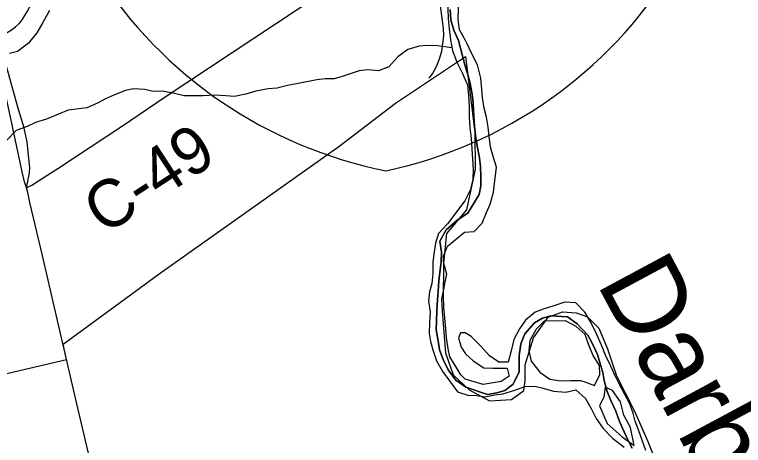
# Model space of a CAD drawing. Extents: x 114604 to 551442, y 316898 to 567001.
# Drawn here: x 133172 to 137786, y 389456 to 392183 of the extents above; entities that cross this region are included whole.
import ezdxf

# ---------------------------------------------------------------- set-up
doc = ezdxf.new("R2010")
doc.units = 0
for name, color, linetype in [('_CIVIL_CONSTRUCTION', 7, 'Continuous'), ('DV_X_County_Line', 7, 'Continuous'), ('GE_P_Alignment', 7, 'Continuous'), ('GE_P_Alignment_1000_Cardinal_Points', 7, 'Continuous'), ('GE_P_Alignment_100_Stations', 7, 'Continuous'), ('GE_P_Alignment_500_Bearings', 7, 'Continuous'), ('GE_P_Alignment_500_Distances', 7, 'Continuous'), ('PM_P_Cells', 7, 'Continuous'), ('PM_P_CL_Double_Solid', 7, 'Continuous'), ('RD_P_GR_Rt', 7, 'Continuous'), ('RS_Raster1', 7, 'Continuous')]:
    doc.layers.add(name, color=color, linetype=linetype)

msp = doc.modelspace()

# ---------------------------------------------------------------- linework, layer by layer
at = {"layer": '_CIVIL_CONSTRUCTION'}
for points in [[(133075.6, 392053.6), (133100.8, 392060.3), (133124.7, 392069), (133151.8, 392085.2), (133177.2, 392104.3), (133200.4, 392126.2), (133215.6, 392143.8), (133237.9, 392177.2), (133253.4, 392205), (133311.9, 392318.4), (133372.8, 392431.4), (133405.9, 392486.9), (133424, 392514), (133464, 392565.3), (133485.7, 392589.7), (133568, 392672), (133640.9, 392725.4), (133707.1, 392761.2), (133980.9, 392879.9), (134298.7, 393033.3), (134327.7, 393054)], [(133248, 391086.8), (133235, 391123.3), (133219.6, 391187), (133131.2, 391603.8), (133029.5, 392045.6), (132926.3, 392496.9), (132904.6, 392591.9), (132799.8, 393050)], [(133248, 391086.8), (133267.2, 391181.3), (133268.6, 391214.6), (133259.2, 391311.8), (133251, 391376.6), (133230.2, 391472.1), (133192.7, 391597), (133123.7, 391848.6), (133075.6, 392053.6)], [(133346.7, 390665.9), (133269.2, 390993.4), (133256.2, 391057.5), (133248, 391086.8)], [(134887.3, 381784.2), (134852.9, 382241.4), (134820.8, 382652.6), (134798.8, 382912.9), (134763.2, 383389.4), (134692.7, 384181.5), (134651.8, 384669.4), (134617.3, 385059.6), (134600.7, 385222), (134586.5, 385318.8), (134574.8, 385383), (134561, 385446.8), (134479.7, 385796.4), (134372.8, 386239.1), (134260.4, 386720.5), (134190.2, 387007), (134152.8, 387166.4), (134044.7, 387642.6), (133856.7, 388486.2), (133566.8, 389719.1), (133404.8, 390420.3), (133346.7, 390665.9)]]:
    msp.add_lwpolyline(points, dxfattribs=at)
at = {"layer": 'DV_X_County_Line'}
for points in [[(136041.1, 392860.9), (135975.7, 392735.8), (135945.2, 392673.9), (135932.8, 392613.9), (135922.2, 392543.8), (135913.7, 392483.8), (135909.2, 392419.7), (135910.8, 392359.6), (135912.2, 392283.4), (135913.7, 392223.3), (135917.1, 392155.2), (135922.7, 392093), (135932.1, 392022.8), (135943.6, 391954.6), (135971, 391882.3), (136006.4, 391809.9), (136035.9, 391745.6), (136038.9, 391737.7)], [(136037.4, 391998), (136026.1, 392018.1), (135988.6, 392086.5), (135979.1, 392150.7), (135981.7, 392220.8), (135974.2, 392287), (135958.7, 392351.2), (135951.2, 392415.4), (135961.6, 392467.4), (136018.5, 392586.7)], [(136019.1, 390804.8), (136081.1, 390810.7), (136131.2, 390862.7), (136159.3, 390930.7), (136183.4, 390982.8), (136203.6, 391058.8), (136211.7, 391130.9), (136221.9, 391217), (136204, 391279), (136184.1, 391343.1), (136176.3, 391413.2), (136170.4, 391469.3), (136158.5, 391533.4), (136144.6, 391589.4), (136134.7, 391657.5), (136130.8, 391711.6), (136123, 391779.7), (136103.1, 391863.8), (136067.3, 391933.9), (136037.4, 391998)], [(136038.9, 391737.7), (136044.8, 391669.7), (136048.6, 391601.6), (136050.5, 391535.5), (136054.4, 391465.4), (136062.3, 391399.3), (136070, 391267.2), (136075.9, 391203.1), (136073.7, 391141.1), (136057.6, 391075), (136021.5, 391003)], [(136021.5, 391003), (135912.9, 390858.9), (135856.5, 390797.2), (135836, 390735.2), (135827.5, 390681.2), (135819, 390615.2), (135820.5, 390545), (135814, 390480.9), (135799.6, 390427), (135793.1, 390368.9), (135802.6, 390300.7), (135798.1, 390236.6), (135795.5, 390164.5), (135805.1, 390114.4), (135818.7, 390060.2), (135842.1, 389991.9), (135883.6, 389921.4), (135925.1, 389865), (135976.6, 389794.5), (136048.4, 389771.9), (136083.1, 389773.6)], [(136025.3, 389875.8), (135997.4, 389902.6), (135965.8, 389954.9), (135928.3, 390017.3), (135916.7, 390067.5), (135905.3, 390139.7), (135901.7, 390193.8), (135896.3, 390264), (135888.8, 390328.1), (135887.3, 390400.3), (135887.8, 390464.4), (135890.2, 390516.5), (135888.8, 390582.6), (135887.3, 390652.7), (135911.8, 390716.6), (136019.1, 390804.8)], [(137168.3, 389423.8), (137146.4, 389483.9), (137120.6, 389554.1), (137100.7, 389610.1), (137086.8, 389660.2), (137064.9, 389724.3), (137035, 389778.4), (136999.2, 389846.5), (136971.3, 389900.6), (136945.4, 389956.7), (136913.5, 390026.8), (136887.6, 390090.9), (136855.8, 390163), (136821.9, 390231.2), (136782.1, 390299.3), (136724.2, 390357.4), (136656.2, 390363.5), (136586.2, 390339.6), (136518.1, 390317.6), (136468.1, 390299.7), (136406, 390247.7), (136367.9, 390193.7), (136331.8, 390125.7), (136315.6, 390053.6), (136297.5, 389983.5), (136237.5, 389983.6), (136177.6, 390023.8), (136123.7, 390083.9), (136061.8, 390146)], [(136524, 390241.5), (136473.9, 390191.5), (136433.7, 390119.5), (136427.6, 390055.5), (136441.5, 389989.4), (136497.3, 389919.2), (136561.2, 389875.1), (136629.2, 389865), (136691.2, 389866.9), (136755.2, 389866.8)], [(136755.2, 389866.8), (136781.2, 389858.8), (136843.2, 389834.7), (136877.3, 389904.7), (136875.4, 389960.8), (136835.5, 390024.9), (136807.7, 390091), (136783.8, 390157.1), (136725.9, 390209.2), (136660, 390245.4), (136524, 390241.5)], [(136061.8, 390146), (136023.5, 390168.8), (135995.5, 390169.1), (135981.3, 390137.1), (135998.8, 390076.9), (136025.6, 390036)], [(136025.6, 390036), (136075.5, 389991.8), (136143.4, 389947.7), (136199.4, 389945.6), (136289.4, 389945.5), (136303.3, 389893.4), (136251.2, 389859.5), (136137.2, 389841.6), (136025.3, 389875.8)], [(136083.1, 389773.6), (136149.1, 389763.5), (136213.1, 389775.4), (136263.1, 389783.4), (136339.1, 389805.3), (136401.2, 389829.3), (136465.2, 389831.2), (136517.1, 389819.1), (136583.1, 389799), (136661.1, 389792.9), (136725.1, 389806.8), (136785, 389752.7), (136822.9, 389684.6), (136852.7, 389626.5), (136898.6, 389562.3), (136956.5, 389502.2), (137030.4, 389444)], [(136911.1, 389824.6), (136903, 389762.6), (136874.9, 389706.5), (136922.7, 389594.4), (137018.5, 389510.1), (137094.4, 389456), (137070.6, 389570.1)], [(137070.6, 389570.1), (137028.8, 389648.3), (137006.9, 389732.4), (136957.1, 389802.5), (136911.1, 389824.6)]]:
    msp.add_lwpolyline(points, dxfattribs=at)
at = {"layer": 'GE_P_Alignment'}
for centre, start, end in [((136066.3, 393954.4), 166.2182, 258.8746), ((134941.2, 393946.3), 281.9486, 14.605)]:
    msp.add_arc(centre, 2812.7, start, end, dxfattribs=at)
at = {"layer": 'GE_P_Alignment_1000_Cardinal_Points'}
msp.add_lwpolyline([(135797, 391780.1), (135816.7, 391808.2), (135842, 391854), (135861.6, 391901.9), (135875.7, 391950.6), (135890.2, 392048), (135887.2, 392096.7), (135851.3, 392364.4), (135833.9, 392456.9), (135798.6, 392596.3), (135785.4, 392755.8), (135777.2, 392791.7), (135768.3, 392810.8), (135753, 392829), (135708.1, 392866.3)], dxfattribs=at)
at = {"layer": 'GE_P_Alignment_100_Stations'}
msp.add_lwpolyline([(132895.6, 389858.1), (133501.6, 389999.6), (133479, 390097.5), (134088.1, 390541.9), (134675, 390957.5), (135225.1, 391347.1), (135582.8, 391621.7), (136027.3, 391917.1), (136085.5, 391436.1), (136087.2, 391203.4), (136033, 390947.4), (135905.1, 390797.6), (135886.2, 390609.1), (135906.9, 390542.9), (135873.7, 390381.4), (135879.6, 390305.4), (135900.2, 390041.9), (135948.4, 389901.7), (136049.6, 389807.2), (136178.7, 389738.7), (136318.4, 389745.8), (136395.4, 389802.6), (136404, 389865.1), (136403.2, 389965.7), (136456.3, 390135.9), (136549.7, 390267.1), (136641, 390300.9), (136727.5, 390295.5), (136798.5, 390269.9), (136869.4, 390197), (136924.6, 390067.6), (136982.8, 389896.7), (137095.9, 389672.2), (137180.7, 389481.3), (137238.1, 389338.9)], dxfattribs=at)
at = {"layer": 'GE_P_Alignment_500_Bearings'}
msp.add_lwpolyline([(133248, 391086.8), (133280.7, 391104), (133330.3, 391133.7), (133445.9, 391209.3), (133854.5, 391479.5), (134125.7, 391661.3), (135242.4, 392403), (135332.5, 392464.9), (135416.7, 392526.3), (135479.4, 392578.3), (135520, 392617.3)], dxfattribs=at)
at = {"layer": 'GE_P_Alignment_500_Distances'}
for points in [[(135929.7, 392214.7), (135933.1, 392148.4), (135952.6, 392084), (135982.1, 392017.6), (136021.5, 391863.8), (136043.7, 391795.6), (136055.9, 391745.4), (136068, 391679.2), (136074.1, 391625), (136076.2, 391574.8), (136084.3, 391474.5), (136090.5, 391418.3), (136100.6, 391352), (136114.7, 391275.8), (136120.8, 391221.6), (136122.9, 391153.3), (136123, 391099.1), (136113, 391044.9), (136040.8, 390925.1), (135974.3, 390881.5), (135903.5, 390819.8), (135864.7, 390747.9), (135874.2, 390679.6), (135871.6, 390617.3), (135865.2, 390567.2), (135858.5, 390497), (135853.9, 390430.8), (135849.5, 390378.6), (135844.9, 390310.4), (135842.2, 390242.2), (135841.8, 390188), (135853.2, 390117.7), (135860.8, 390061.4), (135884.3, 389999), (135915.8, 389934.5), (135965.4, 389869.9), (136029.3, 389825.2), (136165.7, 389778.5), (136225.3, 389789.5), (136275.5, 389802.7), (136329.1, 389844.1), (136365.8, 389921.2), (136365.7, 389973.4), (136365.7, 390025.6), (136375.6, 390099.9), (136401.7, 390162.2), (136463.9, 390232.6), (136514.2, 390260.8), (136566.4, 390277), (136671, 390269.2), (136733.4, 390225.2), (136799.9, 390153.1), (136828.1, 390103), (136862.4, 390030.8), (136876.5, 389980.6), (136894.7, 389916.4), (136904.8, 389866.3), (136923, 389798.1), (136947.2, 389739.9), (136977.4, 389671.7), (137001.6, 389607.5), (137029.9, 389541.3), (137054.1, 389491.2), (137080.3, 389439.1)], [(137080.3, 389439.1), (137054.1, 389491.2), (137029.9, 389541.3), (137001.6, 389607.5), (136977.4, 389671.7), (136947.2, 389739.9), (136923, 389798.1), (136904.8, 389866.3), (136894.7, 389916.4), (136876.5, 389980.6), (136862.4, 390030.8), (136828.1, 390103), (136799.9, 390153.1), (136733.4, 390225.2), (136671, 390269.2), (136566.4, 390277), (136514.2, 390260.8), (136463.9, 390232.6), (136401.7, 390162.2), (136375.6, 390099.9), (136365.7, 390025.6), (136365.7, 389973.4), (136365.8, 389921.2), (136329.1, 389844.1), (136275.5, 389802.7), (136225.3, 389789.5), (136165.7, 389778.5), (136029.3, 389825.2), (135965.4, 389869.9), (135915.8, 389934.5), (135884.3, 389999), (135860.8, 390061.4), (135853.2, 390117.7), (135841.8, 390188), (135842.2, 390242.2), (135844.9, 390310.4), (135849.5, 390378.6), (135853.9, 390430.8), (135858.5, 390497), (135865.2, 390567.2), (135871.6, 390617.3), (135874.2, 390679.6), (135864.7, 390747.9), (135903.5, 390819.8), (135974.3, 390881.5), (136040.8, 390925.1), (136113, 391044.9), (136123, 391099.1), (136122.9, 391153.3), (136120.8, 391221.6), (136114.7, 391275.8), (136100.6, 391352), (136090.5, 391418.3), (136084.3, 391474.5), (136076.2, 391574.8), (136074.1, 391625), (136068, 391679.2), (136055.9, 391745.4), (136043.7, 391795.6), (136021.5, 391863.8), (135982.1, 392017.6), (135952.6, 392084), (135933.1, 392148.4), (135929.7, 392214.7)]]:
    msp.add_lwpolyline(points, dxfattribs=at)
at = {"layer": 'PM_P_Cells'}
for points in [[(133393.7, 392207.6), (133351.7, 392133.5), (133313.6, 392067.4), (133259.6, 392001.3), (133191.6, 391949.3), (133139.7, 391935.3)], [(135940.6, 391972.3), (135850.1, 391984.4), (135782.2, 391986.4), (135732.2, 391982.4), (135662.2, 391962.4), (135598.2, 391914.4), (135542.2, 391852.3), (135476.3, 391826.3), (135408.3, 391832.3), (135354.3, 391826.3), (135246.4, 391790.3), (135194.4, 391776.3), (135138.4, 391776.3), (135086.4, 391770.3), (134966.5, 391746.4), (134900.5, 391734.4), (134834.6, 391716.4), (134776.6, 391712.4), (134698.6, 391698.4), (134636.6, 391678.4), (134564.7, 391664.4), (134508.7, 391668.4), (134440.7, 391672.4), (134366.8, 391668.4), (134244.9, 391668.5), (134184.9, 391682.5), (134109, 391698.6), (134049, 391696.6), (133997, 391708.6), (133925.1, 391712.7), (133875.1, 391702.7), (133805.1, 391674.6), (133747.1, 391648.6), (133697.1, 391622.6), (133629.2, 391592.6), (133579.2, 391586.6), (133511.2, 391576.6), (133451.2, 391552.6), (133373.3, 391520.6), (133305.3, 391500.5), (133251.3, 391474.5), (133183.3, 391448.5), (133119.3, 391384.4)]]:
    msp.add_lwpolyline(points, dxfattribs=at)
at = {"layer": 'RS_Raster1'}
for points in [[(135929.7, 392214.7), (135933.1, 392148.4), (135952.6, 392084), (135982.1, 392017.6), (136021.5, 391863.8), (136043.7, 391795.6), (136055.9, 391745.4), (136068, 391679.2), (136074.1, 391625), (136076.2, 391574.8), (136084.3, 391474.5), (136090.5, 391418.3), (136100.6, 391352), (136114.7, 391275.8), (136120.8, 391221.6), (136122.9, 391153.3), (136123, 391099.1), (136113, 391044.9), (136040.8, 390925.1), (135974.3, 390881.5), (135903.5, 390819.8), (135864.7, 390747.9), (135874.2, 390679.6), (135871.6, 390617.3), (135865.2, 390567.2), (135858.5, 390497), (135853.9, 390430.8), (135849.5, 390378.6), (135844.9, 390310.4), (135842.2, 390242.2), (135841.8, 390188), (135853.2, 390117.7), (135860.8, 390061.4), (135884.3, 389999), (135915.8, 389934.5), (135965.4, 389869.9), (136029.3, 389825.2), (136165.7, 389778.5), (136225.3, 389789.5), (136275.5, 389802.7), (136329.1, 389844.1), (136365.8, 389921.2), (136365.7, 389973.4), (136365.7, 390025.6), (136375.6, 390099.9), (136401.7, 390162.2), (136463.9, 390232.6), (136514.2, 390260.8), (136566.4, 390277), (136671, 390269.2), (136733.4, 390225.2), (136799.9, 390153.1), (136828.1, 390103), (136862.4, 390030.8), (136876.5, 389980.6), (136894.7, 389916.4), (136904.8, 389866.3), (136923, 389798.1), (136947.2, 389739.9), (136977.4, 389671.7), (137001.6, 389607.5), (137029.9, 389541.3), (137054.1, 389491.2), (137080.3, 389439.1)], [(137080.3, 389439.1), (137054.1, 389491.2), (137029.9, 389541.3), (137001.6, 389607.5), (136977.4, 389671.7), (136947.2, 389739.9), (136923, 389798.1), (136904.8, 389866.3), (136894.7, 389916.4), (136876.5, 389980.6), (136862.4, 390030.8), (136828.1, 390103), (136799.9, 390153.1), (136733.4, 390225.2), (136671, 390269.2), (136566.4, 390277), (136514.2, 390260.8), (136463.9, 390232.6), (136401.7, 390162.2), (136375.6, 390099.9), (136365.7, 390025.6), (136365.7, 389973.4), (136365.8, 389921.2), (136329.1, 389844.1), (136275.5, 389802.7), (136225.3, 389789.5), (136165.7, 389778.5), (136029.3, 389825.2), (135965.4, 389869.9), (135915.8, 389934.5), (135884.3, 389999), (135860.8, 390061.4), (135853.2, 390117.7), (135841.8, 390188), (135842.2, 390242.2), (135844.9, 390310.4), (135849.5, 390378.6), (135853.9, 390430.8), (135858.5, 390497), (135865.2, 390567.2), (135871.6, 390617.3), (135874.2, 390679.6), (135864.7, 390747.9), (135903.5, 390819.8), (135974.3, 390881.5), (136040.8, 390925.1), (136113, 391044.9), (136123, 391099.1), (136122.9, 391153.3), (136120.8, 391221.6), (136114.7, 391275.8), (136100.6, 391352), (136090.5, 391418.3), (136084.3, 391474.5), (136076.2, 391574.8), (136074.1, 391625), (136068, 391679.2), (136055.9, 391745.4), (136043.7, 391795.6), (136021.5, 391863.8), (135982.1, 392017.6), (135952.6, 392084), (135933.1, 392148.4), (135929.7, 392214.7)]]:
    msp.add_lwpolyline(points, dxfattribs=at)

# ---------------------------------------------------------------- texts
at = {"layer": 'PM_P_CL_Double_Solid'}
msp.add_text('C-49', height=300.02, rotation=33.1451, dxfattribs=at).set_placement((133738.2, 390782.3))
at = {"layer": 'RD_P_GR_Rt'}
msp.add_text('Darby', height=499.98, rotation=298.2438, dxfattribs=at).set_placement((136851.5, 390485.5))

doc.saveas('drawing.dxf')
